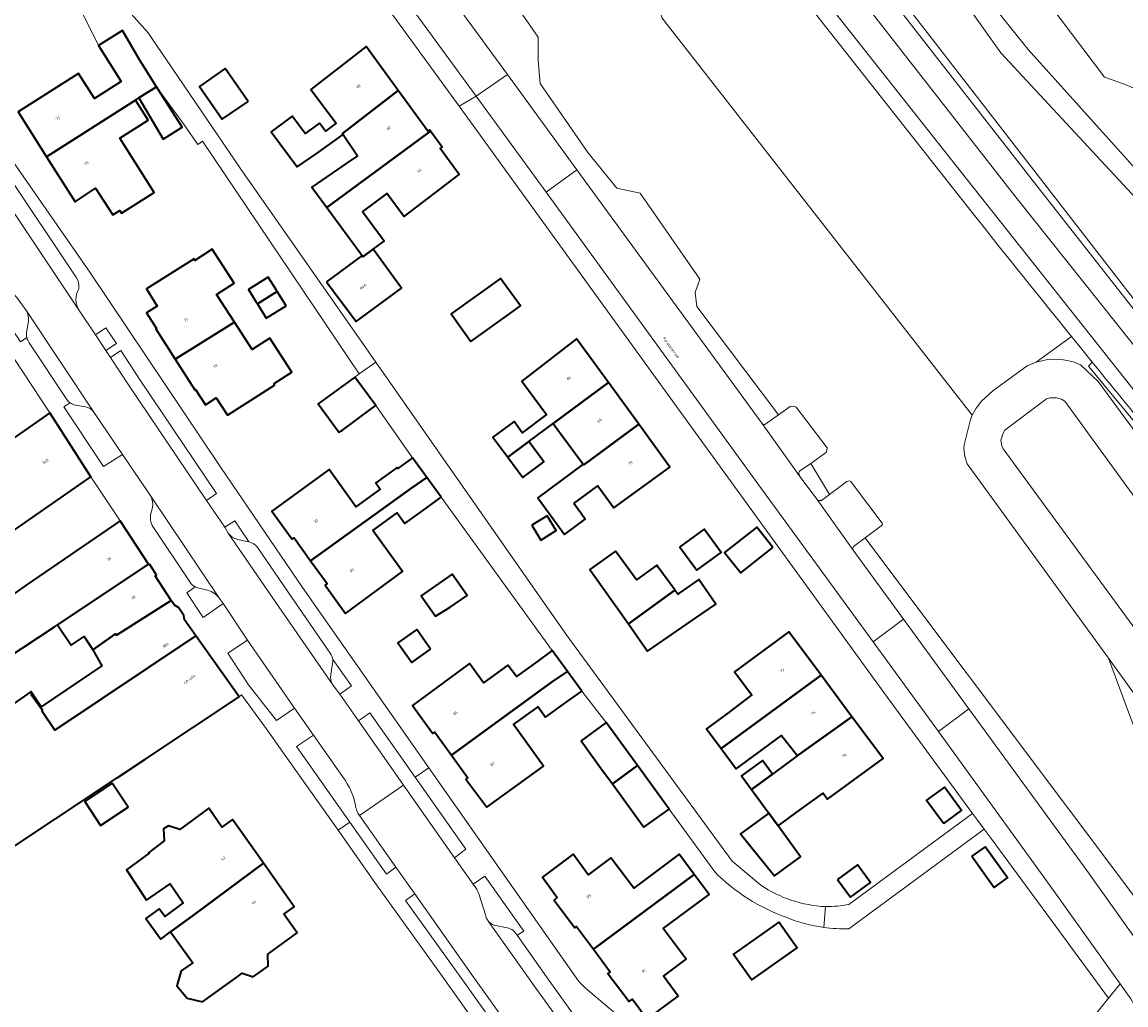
# Model space of a CAD drawing. Header units: metres. Extents: x 197700 to 204338, y 317132 to 325229.
# Tile 354 of 656: x 199449 to 199596, y 320431 to 320561. Entities that reach past the tile are written whole.
import ezdxf
from ezdxf.enums import TextEntityAlignment as Align

# ---------------------------------------------------------------- set-up
doc = ezdxf.new("R2010")
doc.units = ezdxf.units.M
for name, color, linetype, lineweight in [('B-WE-GR-BEPLANTING_CULTUUR_BODEMBEDEKKER-GV', 90, 'Continuous', 18), ('B-WE-GR-BOS_LOOF-GV', 40, 'Continuous', 13), ('B-WE-GR-GROENVOORZIENING-GV', 80, 'Continuous', 18), ('B-WE-OG-BEBOUWING-GV', 7, 'Continuous', 35), ('B-WE-OG-BEBOUWING-T18', 10, 'Continuous', 18), ('B-WE-OG-TERREIN_CULTUURSCHEIDING-GV', 7, 'Continuous', 18), ('B-WE-OG-TERREIN_ERF-GV', 7, 'Continuous', 18), ('B-WE-OG-TOPOGRAFIE-T18', 10, 'Continuous', 18), ('B-WE-VH-ONVERHARD-GV', 252, 'Continuous', 18), ('B-WE-VH-VERHARDING_ASFALT-GV', 252, 'Continuous', 18), ('B-WE-VH-VERHARDING_BETONSTRAATSTEEN-GV', 252, 'Continuous', 18), ('B-WE-VH-VERHARDING_TEGEL-GV', 252, 'Continuous', 18)]:
    doc.layers.add(name, color=color, linetype=linetype, lineweight=lineweight)
doc.styles.add('NLCS-ISO-M200-T18', font='NLCS-ISO.ttf', dxfattribs={"height": 0.36})

msp = doc.modelspace()

# ---------------------------------------------------------------- linework, layer by layer
at = {"layer": 'B-WE-GR-BEPLANTING_CULTUUR_BODEMBEDEKKER-GV'}
for points in [[(199445.664, 320527.728), (199442.886, 320531.883), (199441.366, 320530.917), (199449.306, 320519.046), (199450.115, 320519.585)], [(199450.062, 320523.122), (199449.496, 320523.943)], [(199450.097, 320520.278), (199450.327, 320521.768)], [(199455.866, 320510.937), (199455.051, 320510.397), (199460.31, 320502.5), (199462.807, 320504.071), (199459.02, 320509.708)], [(199457.904, 320510.412), (199456.584, 320510.626)], [(199478.077, 320492.824), (199479.59, 320492.474), (199477.718, 320495.269), (199476.4, 320494.419), (199476.835, 320493.639)], [(199472.46, 320486.521), (199471.359, 320485.74), (199473.532, 320482.47), (199476.168, 320484.3), (199475.6, 320485.113)], [(199473.879, 320486.14), (199472.936, 320486.351)], [(199490.737, 320473.512), (199490.831, 320473.377), (199491.67, 320472.26), (199493.217, 320473.368), (199490.722, 320476.867)], [(199490.673, 320476.36), (199490.469, 320474.909)], [(199492.013, 320461.338), (199488.185, 320466.829), (199485.926, 320465.353), (199492.993, 320455.301), (199497.837, 320448.411), (199499.107, 320449.329), (199494.282, 320456.189), (199494.055, 320456.512)], [(199515.173, 320440.295), (199516.057, 320440.856), (199510.913, 320448.143), (199509.344, 320447.052), (199509.816, 320446.412)], [(199510.128, 320445.674), (199511.029, 320442.864), (199511.08, 320442.611), (199511.251, 320442.343), (199511.402, 320442.13)], [(199512.534, 320441.537), (199513.879, 320441.27)]]:
    msp.add_lwpolyline(points, dxfattribs=at)
for points in [[(199449.496, 320523.943, 0.1154336), (199446.131, 320527.189)], [(199450.327, 320521.768, 0.181231), (199450.062, 320523.122)], [(199450.115, 320519.585, -0.1067478), (199450.097, 320520.278)], [(199456.584, 320510.626, -0.1085883), (199455.866, 320510.937)], [(199459.02, 320509.708, 0.1837997), (199457.904, 320510.412)], [(199476.835, 320493.639, 0.1585336), (199478.077, 320492.824)], [(199472.936, 320486.351, -0.0252898), (199472.46, 320486.521)], [(199475.6, 320485.113, 0.1735376), (199473.879, 320486.14)], [(199490.722, 320476.867, -0.2104229), (199490.673, 320476.36)], [(199490.469, 320474.909, 0.1835003), (199490.737, 320473.512)], [(199493.8, 320457.179, 0.1244409), (199492.013, 320461.338)], [(199494.055, 320456.512, -0.0539002), (199493.8, 320457.179)], [(199509.816, 320446.412, -0.0318344), (199510.128, 320445.674)], [(199511.402, 320442.13, 0.2008596), (199512.534, 320441.537)], [(199513.879, 320441.27, -0.2362622), (199515.173, 320440.295)]]:
    msp.add_lwpolyline(points, format="xyb", dxfattribs=at)
for points in [[(199460.608, 320517.868), (199462.017, 320518.794), (199460.62, 320520.897), (199459.219, 320519.952)], [(199461.226, 320516.941), (199463.72, 320513.197), (199473.953, 320497.959), (199475.285, 320498.897), (199465.182, 320513.947), (199462.593, 320517.889)], [(199485.657, 320470.431), (199479.413, 320479.462), (199476.776, 320477.706), (199479.549, 320473.526), (199483.272, 320468.772)], [(199506.858, 320450.579), (199508.387, 320451.698), (199501.65, 320461.257), (199495.623, 320469.809), (199494.152, 320468.742), (199500.123, 320460.206)], [(199519.351, 320420.831), (199509.074, 320435.184), (199501.61, 320445.771), (199500.387, 320444.916), (199507.943, 320434.394), (199518.172, 320420.009)]]:
    msp.add_lwpolyline(points, close=True, dxfattribs=at)
at = {"layer": 'B-WE-GR-BOS_LOOF-GV'}
for points in [[(199571.814, 320627.826), (199570.29, 320629.589), (199555.555, 320617.566), (199544.178, 320626.675), (199537.243, 320629.711), (199530.847, 320626.14), (199529.876, 320627.217), (199526.556, 320624.221), (199527.645, 320615.724), (199531.368, 320613.24), (199534.402, 320613.05), (199539.678, 320607.739), (199545.484, 320598.554), (199555.619, 320590.742), (199579.372, 320557.383), (199608.314, 320526.222), (199614.398, 320527.004)], [(199540.952, 320624.262), (199545.18, 320613.796), (199554.055, 320604.042), (199579.972, 320571.567), (199593.108, 320554.141)], [(199613.667, 320527.324), (199610.301, 320527.494), (199583.012, 320557.803), (199548.086, 320601.301), (199533.08, 320619.505)], [(199477.492, 320617.609), (199517.962, 320559.457), (199517.962, 320556.344), (199518.236, 320553.289), (199524.561, 320544.132), (199528.393, 320539.414), (199531.5, 320538.746), (199539.432, 320527.355), (199538.814, 320525.566), (199539.014, 320523.709), (199549.882, 320509.353), (199551.393, 320510.447), (199551.916, 320510.51), (199552.222, 320510.343), (199556.321, 320504.949), (199556.248, 320504.378), (199554.145, 320502.906), (199556.638, 320498.777), (199558.933, 320500.494), (199559.232, 320500.598), (199559.447, 320500.501), (199559.831, 320500), (199563.618, 320494.975), (199563.652, 320494.789), (199563.489, 320494.598), (199563.488, 320494.598), (199561.354, 320493.019), (199561.574, 320492.71), (199601.661, 320439.327)], [(199596.882, 320468.346), (199593.635, 320477.048), (199574.918, 320502.848), (199574.571, 320503.813), (199574.457, 320504.832), (199574.51, 320505.381), (199575.321, 320508.717), (199575.549, 320509.293), (199534.429, 320561.957)]]:
    msp.add_lwpolyline(points, dxfattribs=at)
msp.add_lwpolyline([(199593.108, 320554.141, -0.1427096), (199617.29, 320537.646)], format="xyb", dxfattribs=at)
at = {"layer": 'B-WE-GR-GROENVOORZIENING-GV'}
for points in [[(199593.108, 320554.141), (199579.972, 320571.567), (199554.055, 320604.042), (199545.18, 320613.796), (199540.952, 320624.262)], [(199533.08, 320619.505), (199548.086, 320601.301), (199583.012, 320557.803), (199610.301, 320527.494), (199613.667, 320527.324)], [(199591.492, 320516.349), (199590.995, 320515.822), (199608.403, 320494.714), (199618.844, 320484.767), (199630.802, 320476.34), (199631.407, 320477.198)]]:
    msp.add_lwpolyline(points, dxfattribs=at)
msp.add_lwpolyline([(199527.873, 320613.947), (199528.217, 320611.264), (199559.52, 320571.365), (199583.816, 320540.126), (199598.985, 320520.803), (199600.038, 320520.777)], close=True, dxfattribs=at)
for points in [[(199617.29, 320537.646, 0.1427096), (199593.108, 320554.141)], [(199606.186, 320498.393, -0.0021409), (199591.492, 320516.349)]]:
    msp.add_lwpolyline(points, format="xyb", dxfattribs=at)
at = {"layer": 'B-WE-OG-BEBOUWING-GV'}
for points in [[(199466.73, 320553.85), (199465.02, 320556.55), (199462.81, 320560.35), (199459.65, 320558.36), (199462.657, 320553.574), (199459.1, 320551.31), (199456.99, 320554.62), (199448.98, 320549.53), (199452.75, 320543.573), (199464.528, 320551.083), (199465.004, 320551.387), (199467.318, 320552.862)], [(199492.11, 320546.56), (199492.03, 320546.68), (199499.404, 320552.365), (199495.169, 320558.2), (199487.81, 320552.52), (199491.17, 320548.03), (199489.75, 320546.97), (199488.94, 320548.05), (199487.08, 320546.66), (199485.35, 320548.97), (199482.56, 320546.88), (199485.98, 320542.23), (199488.67, 320544.05)], [(199479.49, 320550.937), (199476.458, 320555.288), (199473.034, 320552.903), (199476.066, 320548.551)], [(199467.318, 320552.862), (199465.004, 320551.387), (199468.196, 320545.907), (199470.719, 320547.51)], [(199464.528, 320551.083), (199452.75, 320543.573), (199456.53, 320537.6), (199459.26, 320539.43), (199461.56, 320535.86), (199462.47, 320536.44), (199462.7, 320536.08), (199467.04, 320538.84), (199462.45, 320546.05), (199466.21, 320548.44)], [(199492.11, 320546.56), (199494.019, 320543.729), (199492.62, 320542.76), (199487.96, 320539.53), (199489.921, 320536.861), (199503.673, 320546.999), (199503.57, 320547.141), (199503.328, 320546.959), (199499.404, 320552.365), (199492.03, 320546.68)], [(199494.652, 320536.285), (199497.93, 320538.718), (199500.2, 320535.66), (199507.482, 320541.236), (199504.973, 320544.693), (199505.22, 320544.871), (199503.673, 320546.999), (199489.921, 320536.861), (199494.47, 320530.67), (199494.616, 320530.472), (199494.726, 320530.321), (199496.082, 320531.31), (199497.542, 320532.394), (199497.27, 320532.76)], [(199477.679, 320521.639), (199475.31, 320525.31), (199477.64, 320526.81), (199474.73, 320531.32), (199472.43, 320529.84), (199472.31, 320530.03), (199465.99, 320526.08), (199467.44, 320523.77), (199466.01, 320522.87), (199467.32, 320520.81), (199467.24, 320520.75), (199469.82, 320516.71)], [(199489.902, 320527.008), (199493.809, 320521.739), (199499.862, 320526.153), (199496.082, 320531.31), (199494.726, 320530.321), (199494.616, 320530.472)], [(199480.528, 320524.377), (199480.72, 320524.065), (199483.353, 320525.697), (199483.164, 320526.001), (199482.167, 320527.61), (199479.54, 320525.98)], [(199514.17, 320522.75), (199515.635, 320523.81), (199514.54, 320525.3), (199512.99, 320527.45), (199506.44, 320522.76), (199509.06, 320519.09)], [(199484.538, 320523.785), (199483.353, 320525.697), (199480.72, 320524.065), (199481.9, 320522.15)], [(199469.82, 320516.71), (199472.4, 320512.67), (199472.49, 320512.72), (199473.82, 320510.66), (199475.25, 320511.59), (199476.74, 320509.29), (199482.99, 320513.26), (199482.94, 320513.49), (199485.27, 320515), (199482.35, 320519.52), (199480.02, 320518.01), (199477.679, 320521.639)], [(199519.962, 320508.196), (199527.286, 320513.632), (199523.07, 320519.427), (199515.79, 320513.83), (199519.1, 320509.38), (199515.87, 320506.97), (199514.77, 320508.44), (199511.96, 320506.36), (199513.931, 320503.719), (199516.739, 320505.803)], [(199491.579, 320507.005), (199491.805, 320507.171), (199492.004, 320507.317), (199495.813, 320510.122), (199496.119, 320510.347), (199496.426, 320510.573), (199493.642, 320514.353), (199488.795, 320510.785)], [(199521.937, 320505.515), (199523.95, 320502.81), (199524.04, 320502.69), (199531.316, 320508.095), (199527.286, 320513.632), (199519.962, 320508.196), (199520.81, 320507.03)], [(199453.2, 320509.61), (199448.76, 320506.501), (199434.64, 320496.54), (199426.984, 320491.342), (199429.513, 320487.616), (199432.995, 320489.98), (199434.886, 320487.171), (199437.609, 320489.041), (199440.047, 320488.797), (199445.959, 320492.911), (199446.24, 320492.52), (199458.62, 320501.13)], [(199522.691, 320497.598), (199525.879, 320499.936), (199528.015, 320497.002), (199535.449, 320502.414), (199531.316, 320508.095), (199524.04, 320502.69), (199523.95, 320502.81), (199517.91, 320498.32), (199521.45, 320493.48), (199524.22, 320495.52)], [(199513.931, 320503.719), (199515.93, 320501.04), (199518.733, 320503.128), (199516.739, 320505.803)], [(199487.781, 320489.991), (199501.192, 320499.662), (199503.19, 320501.048), (199501.308, 320503.651), (199499.338, 320502.228), (199499.25, 320502.35), (199496.42, 320500.31), (199497.027, 320499.468), (199493.791, 320497.138), (199490.24, 320502.07), (199482.63, 320496.56), (199485.33, 320492.84), (199485.58, 320493.02)], [(199487.781, 320489.991), (199489.99, 320486.95), (199489.73, 320486.76), (199492.43, 320482.98), (199499.98, 320488.54), (199496.02, 320494.01), (199499.25, 320496.35), (199500.28, 320494.92), (199503.13, 320496.98), (199505.101, 320498.405), (199503.19, 320501.048), (199501.192, 320499.662)], [(199517.145, 320494.684), (199518.35, 320492.732), (199520.382, 320493.986), (199519.177, 320495.938)], [(199454.21, 320481.46), (199466.281, 320489.511), (199462.53, 320495.26), (199450.022, 320486.743), (199442.158, 320481.236), (199443.945, 320478.683), (199438.68, 320475.14), (199439.636, 320473.714), (199439.723, 320473.584), (199440.9, 320471.83), (199447.696, 320476.628), (199447.44, 320477.021), (199453.801, 320481.227), (199454.19, 320481.49)], [(199539.855, 320494.073), (199536.911, 320491.914), (199536.763, 320491.805), (199539.028, 320488.717), (199542.268, 320491.094), (199540.003, 320494.182)], [(199549.104, 320491.725), (199546.971, 320494.424), (199542.719, 320491.063), (199544.853, 320488.364)], [(199533.867, 320489.185), (199533.716, 320489.393), (199531.024, 320487.433), (199528.229, 320491.273), (199524.849, 320488.813), (199529.977, 320481.598), (199536.13, 320486.077), (199536.1, 320486.119)], [(199466.281, 320489.511), (199454.21, 320481.46), (199456.01, 320478.8), (199457.718, 320479.953), (199458.59, 320478.66), (199458.876, 320478.152), (199461.91, 320480.28), (199462.03, 320480.09), (199469.289, 320484.726), (199467.16, 320487.97), (199467.35, 320488.09), (199466.44, 320489.49), (199466.34, 320489.42)], [(199506.313, 320483.814), (199508.556, 320485.365), (199506.56, 320488.22), (199502.46, 320485.34), (199504.363, 320482.631), (199505.508, 320483.326)], [(199536.13, 320486.077), (199529.977, 320481.598), (199532.497, 320477.97), (199538.897, 320482.414), (199541.528, 320484.243), (199539.298, 320487.479), (199536.699, 320485.688), (199536.512, 320485.552)], [(199469.289, 320484.726), (199462.03, 320480.09), (199461.91, 320480.28), (199458.876, 320478.152), (199460.07, 320476.03), (199452.05, 320470.62), (199450.891, 320472.346), (199450.71, 320472.22), (199452.21, 320470.14), (199452.11, 320470.06), (199453.84, 320467.51), (199472.545, 320480.023), (199471.04, 320482.14), (199470.97, 320482.72), (199470.23, 320483.8), (199469.7, 320484.1)], [(199503.702, 320478.239), (199501.854, 320480.869), (199499.346, 320479.108), (199501.194, 320476.477)], [(199462.11, 320461.197), (199465.901, 320463.714), (199478.29, 320471.94), (199472.545, 320480.023), (199453.84, 320467.51), (199452.11, 320470.06), (199452.21, 320470.14), (199450.71, 320472.22), (199450.891, 320472.346), (199450.7, 320472.63), (199405.59, 320441.16), (199413.79, 320429), (199437.21, 320445.57), (199437.64, 320444.949)], [(199543.13, 320469.78), (199540.32, 320467.7), (199542.275, 320465.056), (199555.524, 320474.783), (199551.229, 320480.548), (199544.039, 320475.26), (199546.306, 320472.178)], [(199521.851, 320475.298), (199519.822, 320478.085), (199517.93, 320476.67), (199515.08, 320474.61), (199513.972, 320476.143), (199510.716, 320473.79), (199508.85, 320476.37), (199501.28, 320470.79), (199504.02, 320467.07), (199504.27, 320467.25), (199506.466, 320464.205), (199519.879, 320473.982)], [(199521.851, 320475.298), (199519.879, 320473.982), (199506.466, 320464.205), (199508.64, 320461.19), (199508.38, 320461.01), (199511.17, 320457.27), (199518.7, 320462.74), (199514.72, 320468.24), (199517.97, 320470.59), (199518.96, 320469.22), (199521.83, 320471.29), (199523.751, 320472.689)], [(199547.07, 320464.45), (199550.27, 320466.79), (199552.29, 320464.21), (199552.36, 320464.1), (199559.612, 320469.295), (199555.524, 320474.783), (199542.275, 320465.056), (199544.26, 320462.37)], [(199548.593, 320456.501), (199549.84, 320454.81), (199552.65, 320456.88), (199555.801, 320459.125), (199556.383, 320458.334), (199563.743, 320463.75), (199559.612, 320469.295), (199552.36, 320464.1), (199549.051, 320461.661), (199546.29, 320459.626)], [(199527.82, 320460.387), (199531.159, 320462.817), (199527.018, 320468.508), (199523.679, 320466.078), (199526.526, 320462.166), (199526.962, 320461.566)], [(199546.29, 320459.626), (199549.051, 320461.661), (199547.723, 320463.461), (199544.963, 320461.427)], [(199527.82, 320460.387), (199532.011, 320454.613), (199535.353, 320457.039), (199531.159, 320462.817)], [(199461.466, 320460.474), (199457.807, 320458.045), (199459.923, 320454.859), (199463.582, 320457.288)], [(199571.79, 320455.115), (199574.138, 320456.83), (199571.872, 320459.933), (199569.523, 320458.218)], [(199472.08, 320442.83), (199481.519, 320449.859), (199477.42, 320455.65), (199476.02, 320454.65), (199474.26, 320457.14), (199470.44, 320454.32), (199468.91, 320454.82), (199468.27, 320454.43), (199468.37, 320452.8), (199466.28, 320451.25), (199466.34, 320451.17), (199463.34, 320448.96), (199466, 320444.94), (199469.14, 320447.1), (199470.86, 320444.602), (199468.424, 320442.764), (199467.665, 320443.812), (199465.928, 320442.501), (199467.888, 320439.771), (199469.187, 320440.736)], [(199545.81, 320454.45), (199544.82, 320453.73), (199549.35, 320448.18), (199552.79, 320450.69), (199549.84, 320454.81), (199548.593, 320456.501)], [(199575.509, 320450.765), (199578.461, 320446.615), (199580.256, 320447.892), (199577.304, 320452.042)], [(199538.669, 320448.362), (199536.68, 320451.03), (199533.87, 320448.93), (199530.657, 320446.52), (199527.62, 320450.57), (199524.63, 320448.33), (199522.61, 320451.03), (199518.53, 320448.01), (199520.49, 320445.31), (199520.1, 320444.95), (199522.82, 320441.26), (199523.08, 320441.45), (199525.315, 320438.44)], [(199481.519, 320449.859), (199472.08, 320442.83), (199469.187, 320440.736), (199472.15, 320436.64), (199470.597, 320435.568), (199470.046, 320433.595), (199471.404, 320431.944), (199473.443, 320431.458), (199477.97, 320434.72), (199478.69, 320435.25), (199480.18, 320434.77), (199482.14, 320436.2), (199482.12, 320437.78), (199485.98, 320440.63), (199484.21, 320443.09), (199485.61, 320444.08)], [(199557.71, 320447.7), (199559.429, 320445.347), (199562.077, 320447.282), (199560.359, 320449.634)], [(199525.315, 320438.44), (199527.55, 320435.43), (199527.2, 320435.2), (199530.05, 320431.51), (199530.48, 320431.83), (199532.45, 320429.16), (199536.55, 320432.2), (199534.59, 320434.88), (199537.61, 320437.1), (199534.58, 320441.19), (199540.66, 320445.69), (199538.669, 320448.362)], [(199547.08, 320434.892), (199552.044, 320438.424), (199552.329, 320438.627), (199552.032, 320439.041), (199549.896, 320442.047), (199543.9, 320437.78), (199546.333, 320434.361)]]:
    msp.add_lwpolyline(points, close=True, dxfattribs=at)
at = {"layer": 'B-WE-OG-TERREIN_CULTUURSCHEIDING-GV'}
for points in [[(199612.226, 320500), (199608.061, 320504.679), (199581.366, 320538.217), (199556.954, 320569.533), (199471.402, 320678.632), (199466.387, 320685.274), (199459.657, 320695.169), (199455.913, 320701.434), (199453.618, 320705.516), (199450.413, 320711.549), (199446.832, 320718.724), (199442.839, 320727.359), (199440.67, 320732.438), (199433.353, 320750.735), (199431.226, 320755.613), (199429.904, 320758.884), (199428.655, 320762.38), (199426.687, 320764.115), (199425.662, 320766.682), (199423.032, 320769.464), (199422.117, 320769.073), (199427.566, 320753.968)], [(199576.037, 320535.582), (199545.417, 320574.492), (199512.358, 320616.703), (199497.51, 320635.127), (199494.856, 320632.995), (199522.466, 320599.228), (199535.615, 320580.048), (199532.451, 320568.086), (199534.429, 320561.957), (199575.549, 320509.293), (199576.073, 320510.213), (199576.78, 320511.152), (199578.308, 320512.52), (199582.85, 320515.824), (199584.075, 320516.317), (199588.751, 320519.734)], [(199549.882, 320509.353), (199539.014, 320523.709), (199538.814, 320525.566), (199539.432, 320527.355), (199531.5, 320538.746), (199528.393, 320539.414), (199524.561, 320544.132), (199518.236, 320553.289), (199517.962, 320556.344), (199517.962, 320559.457), (199477.492, 320617.609), (199471.849, 320612.31), (199472.786, 320611.009), (199472.978, 320610.799)], [(199614.398, 320527.004), (199608.314, 320526.222), (199579.372, 320557.383), (199555.619, 320590.742), (199545.484, 320598.554), (199539.678, 320607.739), (199534.402, 320613.05), (199531.368, 320613.24), (199527.645, 320615.724), (199527.873, 320613.947), (199600.038, 320520.777)], [(199552.581, 320568.813), (199576.488, 320538.515), (199600.451, 320508.266), (199611.141, 320495.886), (199621.741, 320486.469), (199635.4, 320476.675), (199635.953, 320477.387), (199636.877, 320478.575), (199637.434, 320479.292), (199637.528, 320479.429), (199637.29, 320479.575)], [(199507.733, 320562.966), (199513.891, 320554.517), (199523.112, 320541.865), (199547.765, 320508.063), (199548.071, 320508.041), (199549.882, 320509.353)], [(199608.403, 320494.714), (199590.995, 320515.822), (199591.492, 320516.349), (199590.121, 320518.041), (199588.751, 320519.734), (199584.075, 320516.317), (199585.548, 320516.675), (199586.44, 320516.745), (199587.696, 320516.649), (199589.021, 320516.374), (199589.942, 320515.981), (199592.259, 320513.77), (199602.397, 320500)], [(199611.122, 320449.384), (199607.779, 320446.72), (199601.661, 320439.327), (199561.574, 320492.71), (199561.354, 320493.019), (199559.832, 320491.894), (199559.729, 320491.693), (199559.788, 320491.409), (199566.47, 320482.24), (199575.133, 320470.356), (199590.792, 320448.874), (199596.344, 320441.075), (199600.228, 320435.715)]]:
    msp.add_lwpolyline(points, dxfattribs=at)
msp.add_lwpolyline([(199588.751, 320519.734, -0.0018909), (199576.037, 320535.582)], format="xyb", dxfattribs=at)
for points in [[(199587.876, 320511.154), (199587.419, 320511.41), (199586.768, 320511.603), (199585.889, 320511.6), (199585.434, 320511.472), (199579.883, 320507.322), (199579.662, 320506.91), (199579.372, 320505.962), (199579.478, 320505.234), (199579.696, 320504.816), (199606.568, 320468.137), (199607.142, 320467.803), (199608.74, 320467.617), (199614.552, 320471.475), (199614.842, 320472.452), (199614.835, 320473.33), (199614.641, 320474.273)], [(199556.638, 320498.777), (199554.145, 320502.906), (199552.64, 320501.853), (199552.545, 320501.683), (199552.599, 320501.306), (199555.09, 320497.96), (199555.569, 320497.977)], [(199593.635, 320477.048), (199596.882, 320468.346), (199603.073, 320456.82), (199607.779, 320446.72), (199611.122, 320449.384), (199609.079, 320451.615), (199607.551, 320457.502), (199607.551, 320462.765), (199605.871, 320463.151), (199605.108, 320463.44), (199604.167, 320463.977), (199602.663, 320465.096), (199601.898, 320465.794), (199601.226, 320466.585)]]:
    msp.add_lwpolyline(points, close=True, dxfattribs=at)
at = {"layer": 'B-WE-OG-TERREIN_ERF-GV'}
for points in [[(199474.791, 320594.902), (199464.184, 320609.499), (199462.7, 320609.495), (199461.215, 320609.49), (199454.526, 320604.804), (199448.228, 320600.392), (199446.615, 320599.287), (199440.464, 320594.998), (199446.62, 320586.17), (199450.61, 320588.76), (199453.81, 320583.79), (199449.86, 320581.22), (199456.829, 320570.573), (199466.207, 320560.031), (199466.652, 320559.378), (199469.391, 320555.358), (199478.441, 320542.075), (199496.431, 320516.324), (199521.672, 320480.193), (199543.696, 320450.143), (199547.521, 320446.944)], [(199559.211, 320444.386), (199575.628, 320456.463), (199563.821, 320472.513), (199535.389, 320511.752), (199507.479, 320550.289), (199503.451, 320555.837), (199491.445, 320572.364), (199474.791, 320594.902)], [(199541.41, 320448.694), (199535.353, 320457.039), (199532.011, 320454.613), (199527.82, 320460.387), (199526.962, 320461.566), (199526.526, 320462.166), (199523.679, 320466.078), (199527.018, 320468.508), (199523.751, 320472.689), (199521.83, 320471.29), (199518.96, 320469.22), (199517.97, 320470.59), (199514.72, 320468.24), (199518.7, 320462.74), (199511.17, 320457.27), (199508.38, 320461.01), (199508.64, 320461.19), (199506.466, 320464.205), (199504.27, 320467.25), (199504.02, 320467.07), (199501.28, 320470.79), (199508.85, 320476.37), (199510.716, 320473.79), (199513.972, 320476.143), (199515.08, 320474.61), (199517.93, 320476.67), (199519.822, 320478.085), (199505.101, 320498.405), (199503.13, 320496.98), (199500.28, 320494.92), (199499.25, 320496.35), (199496.02, 320494.01), (199499.98, 320488.54), (199492.43, 320482.98), (199489.73, 320486.76), (199489.99, 320486.95), (199487.781, 320489.991), (199485.58, 320493.02), (199485.33, 320492.84), (199482.63, 320496.56), (199490.24, 320502.07), (199493.791, 320497.138), (199497.027, 320499.468), (199496.42, 320500.31), (199499.25, 320502.35), (199499.338, 320502.228), (199501.308, 320503.651), (199496.426, 320510.573), (199496.119, 320510.347), (199495.813, 320510.122), (199492.004, 320507.317), (199491.805, 320507.171), (199491.579, 320507.005), (199488.795, 320510.785), (199493.642, 320514.353), (199494.246, 320514.798), (199473.442, 320545.652), (199472.826, 320545.223), (199471.02, 320547.82), (199467.318, 320552.862), (199470.719, 320547.51), (199468.196, 320545.907), (199465.004, 320551.387), (199464.528, 320551.083), (199466.21, 320548.44), (199462.45, 320546.05), (199467.04, 320538.84), (199462.7, 320536.08), (199462.47, 320536.44), (199461.56, 320535.86), (199459.26, 320539.43), (199456.53, 320537.6), (199452.75, 320543.573), (199448.98, 320549.53), (199456.99, 320554.62), (199459.1, 320551.31), (199462.657, 320553.574), (199459.65, 320558.36), (199456.548, 320564.647)], [(199448.76, 320506.501), (199453.2, 320509.61), (199435.21, 320536.804), (199434.119, 320538.454), (199428.994, 320545.98), (199427.681, 320547.872), (199426.288, 320547.757), (199422.789, 320545.364), (199422.3, 320546.135), (199410.766, 320538.341), (199409.562, 320537.524), (199398.251, 320529.887)], [(199449.011, 320541.874), (199458.491, 320528.289), (199475.872, 320502.372), (199486.694, 320486.417), (199503.469, 320462.508), (199512.613, 320449.475), (199523.36, 320434.149), (199524.238, 320433.293), (199533.669, 320425.306)], [(199442.158, 320481.236), (199450.022, 320486.743), (199462.53, 320495.26), (199458.62, 320501.13), (199446.24, 320492.52)], [(199405.59, 320441.16), (199450.7, 320472.63), (199450.891, 320472.346), (199452.05, 320470.62), (199460.07, 320476.03), (199458.876, 320478.152), (199458.59, 320478.66), (199457.718, 320479.953), (199456.01, 320478.8), (199454.21, 320481.46), (199454.19, 320481.49), (199453.801, 320481.227), (199447.44, 320477.021)], [(199516.616, 320418.853), (199505.461, 320434.567), (199496.288, 320447.296), (199491.419, 320454.218), (199484.333, 320464.291), (199481.896, 320467.734), (199478.63, 320472.2), (199478.29, 320471.94), (199465.901, 320463.714), (199462.11, 320461.197), (199437.64, 320444.949)], [(199570.508, 320402.965), (199593.632, 320431.964), (199587.205, 320440.727), (199578.065, 320453.151), (199577.172, 320454.365), (199559.207, 320441.148)]]:
    msp.add_lwpolyline(points, dxfattribs=at)
for points in [[(199494.019, 320543.729), (199492.11, 320546.56), (199488.67, 320544.05), (199485.98, 320542.23), (199482.56, 320546.88), (199485.35, 320548.97), (199487.08, 320546.66), (199488.94, 320548.05), (199489.75, 320546.97), (199491.17, 320548.03), (199487.81, 320552.52), (199495.169, 320558.2), (199499.404, 320552.365), (199503.328, 320546.959), (199503.57, 320547.141), (199503.673, 320546.999), (199505.22, 320544.871), (199504.973, 320544.693), (199507.482, 320541.236), (199500.2, 320535.66), (199497.93, 320538.718), (199494.652, 320536.285), (199497.27, 320532.76), (199497.542, 320532.394), (199496.082, 320531.31), (199499.862, 320526.153), (199493.809, 320521.739), (199489.902, 320527.008), (199494.616, 320530.472), (199494.47, 320530.67), (199489.921, 320536.861), (199487.96, 320539.53), (199492.62, 320542.76)], [(199479.49, 320550.937), (199476.066, 320548.551), (199473.034, 320552.903), (199476.458, 320555.288)], [(199477.679, 320521.639), (199480.02, 320518.01), (199482.35, 320519.52), (199485.27, 320515), (199482.94, 320513.49), (199482.99, 320513.26), (199476.74, 320509.29), (199475.25, 320511.59), (199473.82, 320510.66), (199472.49, 320512.72), (199472.4, 320512.67), (199469.82, 320516.71), (199467.24, 320520.75), (199467.32, 320520.81), (199466.01, 320522.87), (199467.44, 320523.77), (199465.99, 320526.08), (199472.31, 320530.03), (199472.43, 320529.84), (199474.73, 320531.32), (199477.64, 320526.81), (199475.31, 320525.31)], [(199480.72, 320524.065), (199480.528, 320524.377), (199479.54, 320525.98), (199482.167, 320527.61), (199483.164, 320526.001), (199483.353, 320525.697), (199484.538, 320523.785), (199481.9, 320522.15)], [(199514.54, 320525.3), (199515.635, 320523.81), (199514.17, 320522.75), (199509.06, 320519.09), (199506.44, 320522.76), (199512.99, 320527.45)], [(199523.95, 320502.81), (199521.937, 320505.515), (199520.81, 320507.03), (199519.962, 320508.196), (199516.739, 320505.803), (199518.733, 320503.128), (199515.93, 320501.04), (199513.931, 320503.719), (199511.96, 320506.36), (199514.77, 320508.44), (199515.87, 320506.97), (199519.1, 320509.38), (199515.79, 320513.83), (199523.07, 320519.427), (199527.286, 320513.632), (199531.316, 320508.095), (199535.449, 320502.414), (199528.015, 320497.002), (199525.879, 320499.936), (199522.691, 320497.598), (199524.22, 320495.52), (199521.45, 320493.48), (199517.91, 320498.32)], [(199517.145, 320494.684), (199519.177, 320495.938), (199520.382, 320493.986), (199518.35, 320492.732)], [(199536.911, 320491.914), (199539.855, 320494.073), (199540.003, 320494.182), (199542.268, 320491.094), (199539.028, 320488.717), (199536.763, 320491.805)], [(199549.104, 320491.725), (199544.853, 320488.364), (199542.719, 320491.063), (199546.971, 320494.424)], [(199533.716, 320489.393), (199533.867, 320489.185), (199536.1, 320486.119), (199536.13, 320486.077), (199536.512, 320485.552), (199536.699, 320485.688), (199539.298, 320487.479), (199541.528, 320484.243), (199538.897, 320482.414), (199532.497, 320477.97), (199529.977, 320481.598), (199524.849, 320488.813), (199528.229, 320491.273), (199531.024, 320487.433)], [(199508.556, 320485.365), (199506.313, 320483.814), (199505.508, 320483.326), (199504.363, 320482.631), (199502.46, 320485.34), (199506.56, 320488.22)], [(199501.854, 320480.869), (199503.702, 320478.239), (199501.194, 320476.477), (199499.346, 320479.108)], [(199550.27, 320466.79), (199547.07, 320464.45), (199544.26, 320462.37), (199542.275, 320465.056), (199540.32, 320467.7), (199543.13, 320469.78), (199546.306, 320472.178), (199544.039, 320475.26), (199551.229, 320480.548), (199555.524, 320474.783), (199559.612, 320469.295), (199563.743, 320463.75), (199556.383, 320458.334), (199555.801, 320459.125), (199552.65, 320456.88), (199549.84, 320454.81), (199552.79, 320450.69), (199549.35, 320448.18), (199544.82, 320453.73), (199545.81, 320454.45), (199548.593, 320456.501), (199546.29, 320459.626), (199544.963, 320461.427), (199547.723, 320463.461), (199549.051, 320461.661), (199552.36, 320464.1), (199552.29, 320464.21)], [(199461.466, 320460.474), (199463.582, 320457.288), (199459.923, 320454.859), (199457.807, 320458.045)], [(199569.523, 320458.218), (199571.872, 320459.933), (199574.138, 320456.83), (199571.79, 320455.115)], [(199481.519, 320449.859), (199485.61, 320444.08), (199484.21, 320443.09), (199485.98, 320440.63), (199482.12, 320437.78), (199482.14, 320436.2), (199480.18, 320434.77), (199478.69, 320435.25), (199477.97, 320434.72), (199473.443, 320431.458), (199471.404, 320431.944), (199470.046, 320433.595), (199470.597, 320435.568), (199472.15, 320436.64), (199469.187, 320440.736), (199467.888, 320439.771), (199465.928, 320442.501), (199467.665, 320443.812), (199468.424, 320442.764), (199470.86, 320444.602), (199469.14, 320447.1), (199466, 320444.94), (199463.34, 320448.96), (199466.34, 320451.17), (199466.28, 320451.25), (199468.37, 320452.8), (199468.27, 320454.43), (199468.91, 320454.82), (199470.44, 320454.32), (199474.26, 320457.14), (199476.02, 320454.65), (199477.42, 320455.65)], [(199578.461, 320446.615), (199575.509, 320450.765), (199577.304, 320452.042), (199580.256, 320447.892)], [(199536.68, 320451.03), (199538.669, 320448.362), (199540.66, 320445.69), (199534.58, 320441.19), (199537.61, 320437.1), (199534.59, 320434.88), (199536.55, 320432.2), (199532.45, 320429.16), (199530.48, 320431.83), (199530.05, 320431.51), (199527.2, 320435.2), (199527.55, 320435.43), (199525.315, 320438.44), (199523.08, 320441.45), (199522.82, 320441.26), (199520.1, 320444.95), (199520.49, 320445.31), (199518.53, 320448.01), (199522.61, 320451.03), (199524.63, 320448.33), (199527.62, 320450.57), (199530.657, 320446.52), (199533.87, 320448.93)], [(199557.71, 320447.7), (199560.359, 320449.634), (199562.077, 320447.282), (199559.429, 320445.347)], [(199552.044, 320438.424), (199547.08, 320434.892), (199546.333, 320434.361), (199543.9, 320437.78), (199549.896, 320442.047), (199552.032, 320439.041), (199552.329, 320438.627)]]:
    msp.add_lwpolyline(points, close=True, dxfattribs=at)
for points in [[(199550.882, 320442.68, -0.1115998), (199541.41, 320448.694)], [(199547.521, 320446.944, 0.1381974), (199556.117, 320444.092)], [(199556.117, 320444.092, 0.0446904), (199559.211, 320444.386)], [(199555.865, 320441.337, -0.0627451), (199550.882, 320442.68)], [(199559.207, 320441.148, -0.0404687), (199555.865, 320441.337)]]:
    msp.add_lwpolyline(points, format="xyb", dxfattribs=at)
at = {"layer": 'B-WE-VH-ONVERHARD-GV'}
for points in [[(199496.677, 320636.248), (199497.51, 320635.127), (199512.358, 320616.703), (199545.417, 320574.492), (199576.037, 320535.582)], [(199634.374, 320475.383), (199635.4, 320476.675), (199621.741, 320486.469), (199611.141, 320495.886), (199600.451, 320508.266), (199576.488, 320538.515), (199552.581, 320568.813)], [(199588.751, 320519.734), (199590.121, 320518.041), (199591.492, 320516.349)]]:
    msp.add_lwpolyline(points, dxfattribs=at)
for points in [[(199576.037, 320535.582, 0.0018909), (199588.751, 320519.734)], [(199591.492, 320516.349, 0.0021409), (199606.186, 320498.393)]]:
    msp.add_lwpolyline(points, format="xyb", dxfattribs=at)
at = {"layer": 'B-WE-VH-VERHARDING_ASFALT-GV'}
for points in [[(199598.985, 320520.803), (199583.816, 320540.126), (199559.52, 320571.365), (199528.217, 320611.264), (199521.949, 320619.254), (199473.718, 320680.731), (199468.89, 320687.203), (199465.595, 320691.892), (199458.546, 320703.348), (199456.436, 320706.978), (199453.188, 320713.073), (199447.72, 320724.058)], [(199446.832, 320718.724), (199450.413, 320711.549), (199453.618, 320705.516), (199455.913, 320701.434), (199459.657, 320695.169), (199466.387, 320685.274), (199471.402, 320678.632), (199556.954, 320569.533), (199581.366, 320538.217), (199608.061, 320504.679)], [(199466.984, 320610.773), (199468.144, 320609.152), (199467.891, 320608.939), (199470.236, 320605.615), (199509.763, 320551.607), (199513.891, 320554.517), (199507.733, 320562.966), (199504.171, 320568.048), (199499.101, 320575.099), (199496.608, 320578.287), (199491.732, 320584.945), (199481.968, 320598.373), (199472.978, 320610.799), (199472.786, 320611.009), (199471.849, 320612.31), (199471.252, 320613.14), (199471.042, 320613.431)], [(199494.055, 320456.512), (199494.282, 320456.189), (199500.123, 320460.206), (199494.152, 320468.742), (199491.67, 320472.26), (199490.831, 320473.377), (199490.737, 320473.512), (199483.581, 320483.861), (199476.835, 320493.639), (199476.4, 320494.419), (199473.953, 320497.959), (199463.72, 320513.197), (199461.226, 320516.941), (199460.608, 320517.868), (199459.219, 320519.952), (199457.05, 320523.207), (199444.037, 320542.697), (199438.243, 320538.829), (199442.28, 320532.79), (199442.886, 320531.883)], [(199449.496, 320523.943), (199450.062, 320523.122), (199459.02, 320509.708), (199462.807, 320504.071), (199466.565, 320498.566), (199475.6, 320485.113), (199476.168, 320484.3), (199479.413, 320479.462), (199485.657, 320470.431), (199488.185, 320466.829), (199492.013, 320461.338)], [(199547.521, 320446.944), (199543.696, 320450.143), (199521.672, 320480.193), (199496.431, 320516.324), (199494.246, 320514.798), (199493.642, 320514.353), (199496.426, 320510.573), (199501.308, 320503.651), (199503.19, 320501.048), (199505.101, 320498.405), (199519.822, 320478.085), (199521.851, 320475.298), (199523.751, 320472.689), (199527.018, 320468.508)], [(199600.228, 320435.715), (199596.344, 320441.075), (199590.792, 320448.874), (199575.133, 320470.356), (199571.09, 320467.344), (199586.127, 320446.525)], [(199527.018, 320468.508), (199531.159, 320462.817), (199535.353, 320457.039), (199541.41, 320448.694)], [(199509.344, 320447.052), (199506.858, 320450.579), (199500.123, 320460.206), (199494.282, 320456.189), (199499.107, 320449.329), (199501.61, 320445.771), (199509.074, 320435.184), (199519.351, 320420.831), (199521.818, 320417.283), (199528.786, 320407.616), (199534.121, 320400.224)], [(199509.816, 320446.412), (199509.344, 320447.052)], [(199550.026, 320388.205), (199539.547, 320402.779), (199525.441, 320422.495), (199525.372, 320422.592), (199517.455, 320433.592), (199511.402, 320442.13), (199511.251, 320442.343), (199511.08, 320442.611), (199511.029, 320442.864), (199510.128, 320445.674)], [(199586.127, 320446.525), (199595.216, 320433.841), (199596.634, 320431.861), (199596.993, 320431.13), (199597.1, 320430.513), (199597.033, 320430.157), (199599.293, 320432.737), (199601.568, 320435.335)], [(199555.865, 320441.337), (199556.117, 320444.092)]]:
    msp.add_lwpolyline(points, dxfattribs=at)
msp.add_lwpolyline([(199555.09, 320497.96), (199552.599, 320501.306), (199547.765, 320508.063), (199523.112, 320541.865), (199519.015, 320538.903), (199547.248, 320500), (199562.426, 320479.235), (199566.47, 320482.24), (199559.788, 320491.409)], close=True, dxfattribs=at)
for points in [[(199446.131, 320527.189, -0.1154336), (199449.496, 320523.943)], [(199492.013, 320461.338, -0.1244409), (199493.8, 320457.179)], [(199493.8, 320457.179, 0.0539002), (199494.055, 320456.512)], [(199541.41, 320448.694, 0.1115998), (199550.882, 320442.68)], [(199510.128, 320445.674, 0.0318344), (199509.816, 320446.412)], [(199556.117, 320444.092, -0.1381974), (199547.521, 320446.944)], [(199550.882, 320442.68, 0.0627451), (199555.865, 320441.337)]]:
    msp.add_lwpolyline(points, format="xyb", dxfattribs=at)
at = {"layer": 'B-WE-VH-VERHARDING_BETONSTRAATSTEEN-GV'}
for points in [[(199456.548, 320564.647), (199459.65, 320558.36), (199462.81, 320560.35), (199465.02, 320556.55), (199466.73, 320553.85), (199467.318, 320552.862), (199471.02, 320547.82), (199472.826, 320545.223), (199473.442, 320545.652), (199494.246, 320514.798), (199496.431, 320516.324), (199478.441, 320542.075), (199469.391, 320555.358), (199466.652, 320559.378), (199466.207, 320560.031), (199456.829, 320570.573)], [(199443.43, 320543.607), (199444.037, 320542.697), (199457.05, 320523.207)], [(199456.739, 320527.503), (199447.308, 320541.65)], [(199459.02, 320509.708), (199450.062, 320523.122)], [(199450.327, 320521.768), (199450.097, 320520.278)], [(199450.454, 320518.917), (199455.424, 320511.395)], [(199602.397, 320500), (199592.259, 320513.77), (199589.942, 320515.981), (199589.021, 320516.374), (199587.696, 320516.649), (199586.44, 320516.745), (199585.548, 320516.675), (199584.075, 320516.317), (199582.85, 320515.824), (199578.308, 320512.52), (199576.78, 320511.152), (199576.073, 320510.213), (199575.549, 320509.293), (199575.321, 320508.717), (199574.51, 320505.381), (199574.457, 320504.832), (199574.571, 320503.813), (199574.918, 320502.848), (199593.635, 320477.048), (199601.226, 320466.585)], [(199456.584, 320510.626), (199457.904, 320510.412)], [(199475.6, 320485.113), (199466.565, 320498.566)], [(199466.821, 320497.034), (199466.553, 320496.079)], [(199466.764, 320494.662), (199471.76, 320487.183)], [(199476.835, 320493.639), (199483.581, 320483.861), (199490.737, 320473.512)], [(199479.59, 320492.474), (199478.077, 320492.824)], [(199490.377, 320477.714), (199485.285, 320485.123), (199480.757, 320491.683)], [(199472.936, 320486.351), (199473.879, 320486.14)], [(199490.469, 320474.909), (199490.673, 320476.36)], [(199511.402, 320442.13), (199517.455, 320433.592), (199525.372, 320422.592)], [(199513.879, 320441.27), (199512.534, 320441.537)], [(199524.906, 320426.677), (199524.614, 320427.048), (199519.091, 320434.774), (199515.173, 320440.295)]]:
    msp.add_lwpolyline(points, dxfattribs=at)
for points in [[(199523.112, 320541.865), (199513.891, 320554.517), (199509.763, 320551.607), (199519.015, 320538.903)], [(199587.876, 320511.154), (199614.641, 320474.273), (199614.835, 320473.33), (199614.842, 320472.452), (199614.552, 320471.475), (199608.74, 320467.617), (199607.142, 320467.803), (199606.568, 320468.137), (199579.696, 320504.816), (199579.478, 320505.234), (199579.372, 320505.962), (199579.662, 320506.91), (199579.883, 320507.322), (199585.434, 320511.472), (199585.889, 320511.6), (199586.768, 320511.603), (199587.419, 320511.41)], [(199552.599, 320501.306), (199552.545, 320501.683), (199552.64, 320501.853), (199554.145, 320502.906), (199556.248, 320504.378), (199556.321, 320504.949), (199552.222, 320510.343), (199551.916, 320510.51), (199551.393, 320510.447), (199549.882, 320509.353), (199548.071, 320508.041), (199547.765, 320508.063)], [(199559.788, 320491.409), (199559.729, 320491.693), (199559.832, 320491.894), (199561.354, 320493.019), (199563.488, 320494.598), (199563.489, 320494.598), (199563.652, 320494.789), (199563.618, 320494.975), (199559.831, 320500), (199559.447, 320500.501), (199559.232, 320500.598), (199558.933, 320500.494), (199556.638, 320498.777), (199555.569, 320497.977), (199555.09, 320497.96)], [(199566.47, 320482.24), (199562.426, 320479.235), (199571.09, 320467.344), (199575.133, 320470.356)]]:
    msp.add_lwpolyline(points, close=True, dxfattribs=at)
for points in [[(199457.041, 320526.284, 0.1670557), (199456.739, 320527.503)], [(199457.008, 320526.063, 0.0290099), (199457.041, 320526.284)], [(199457.05, 320523.207, -0.2660904), (199457.008, 320526.063)], [(199450.062, 320523.122, -0.181231), (199450.327, 320521.768)], [(199450.097, 320520.278, 0.1067478), (199450.115, 320519.585)], [(199450.115, 320519.585, 0.1158276), (199450.454, 320518.917)], [(199455.424, 320511.395, 0.08676), (199455.866, 320510.937)], [(199455.866, 320510.937, 0.1085883), (199456.584, 320510.626)], [(199457.904, 320510.412, -0.1837997), (199459.02, 320509.708)], [(199466.565, 320498.566, -0.1513546), (199466.821, 320497.034)], [(199466.553, 320496.079, 0.1417534), (199466.764, 320494.662)], [(199478.077, 320492.824, -0.1585336), (199476.835, 320493.639)], [(199480.757, 320491.683, 0.228802), (199479.59, 320492.474)], [(199471.76, 320487.183, 0.1469775), (199472.46, 320486.521)], [(199472.46, 320486.521, 0.0252898), (199472.936, 320486.351)], [(199473.879, 320486.14, -0.1735376), (199475.6, 320485.113)], [(199490.722, 320476.867, 0.1114616), (199490.377, 320477.714)], [(199490.673, 320476.36, 0.2104229), (199490.722, 320476.867)], [(199490.737, 320473.512, -0.1835003), (199490.469, 320474.909)], [(199512.534, 320441.537, -0.2008596), (199511.402, 320442.13)], [(199515.173, 320440.295, 0.2362622), (199513.879, 320441.27)]]:
    msp.add_lwpolyline(points, format="xyb", dxfattribs=at)
at = {"layer": 'B-WE-VH-VERHARDING_TEGEL-GV'}
for points in [[(199462.7, 320609.495), (199464.184, 320609.499), (199474.791, 320594.902), (199491.445, 320572.364), (199503.451, 320555.837), (199507.479, 320550.289), (199509.763, 320551.607), (199470.236, 320605.615), (199467.891, 320608.939), (199468.144, 320609.152), (199466.984, 320610.773)], [(199490.722, 320476.867), (199493.217, 320473.368), (199491.67, 320472.26), (199494.152, 320468.742), (199495.623, 320469.809), (199501.65, 320461.257), (199503.469, 320462.508), (199486.694, 320486.417), (199475.872, 320502.372), (199458.491, 320528.289), (199449.011, 320541.874), (199447.089, 320544.735), (199445.359, 320543.58), (199446.129, 320542.414)], [(199447.308, 320541.65), (199456.739, 320527.503)], [(199450.115, 320519.585), (199449.306, 320519.046), (199441.366, 320530.917), (199440.804, 320531.757), (199436.744, 320537.828), (199435.21, 320536.804), (199453.2, 320509.61), (199458.62, 320501.13), (199462.53, 320495.26), (199466.281, 320489.511), (199466.34, 320489.42), (199466.44, 320489.49), (199467.35, 320488.09), (199467.16, 320487.97), (199469.289, 320484.726), (199469.7, 320484.1), (199470.23, 320483.8), (199470.97, 320482.72), (199471.04, 320482.14), (199472.545, 320480.023), (199478.29, 320471.94)], [(199457.05, 320523.207), (199459.219, 320519.952), (199460.62, 320520.897), (199462.017, 320518.794), (199460.608, 320517.868), (199461.226, 320516.941), (199462.593, 320517.889), (199465.182, 320513.947), (199475.285, 320498.897), (199473.953, 320497.959), (199476.4, 320494.419), (199477.718, 320495.269), (199479.59, 320492.474)], [(199455.424, 320511.395), (199450.454, 320518.917)], [(199466.565, 320498.566), (199462.807, 320504.071), (199460.31, 320502.5), (199455.051, 320510.397), (199455.866, 320510.937)], [(199466.553, 320496.079), (199466.821, 320497.034)], [(199471.76, 320487.183), (199466.764, 320494.662)], [(199480.757, 320491.683), (199485.285, 320485.123), (199490.377, 320477.714)], [(199478.29, 320471.94), (199478.63, 320472.2), (199481.896, 320467.734), (199484.333, 320464.291), (199491.419, 320454.218), (199492.993, 320455.301), (199485.926, 320465.353), (199488.185, 320466.829), (199485.657, 320470.431), (199483.272, 320468.772), (199479.549, 320473.526), (199476.776, 320477.706), (199479.413, 320479.462), (199476.168, 320484.3), (199473.532, 320482.47), (199471.359, 320485.74), (199472.46, 320486.521)], [(199533.669, 320425.306), (199524.238, 320433.293), (199523.36, 320434.149), (199512.613, 320449.475), (199503.469, 320462.508), (199501.65, 320461.257), (199508.387, 320451.698), (199506.858, 320450.579), (199509.344, 320447.052), (199510.913, 320448.143), (199516.057, 320440.856), (199515.173, 320440.295), (199519.091, 320434.774), (199524.614, 320427.048)], [(199576.284, 320455.572), (199575.628, 320456.463), (199559.211, 320444.386)], [(199518.172, 320420.009), (199507.943, 320434.394), (199500.387, 320444.916), (199501.61, 320445.771), (199499.107, 320449.329), (199497.837, 320448.411), (199492.993, 320455.301), (199491.419, 320454.218), (199496.288, 320447.296), (199505.461, 320434.567), (199516.616, 320418.853)], [(199559.207, 320441.148), (199577.172, 320454.365), (199576.284, 320455.572)], [(199556.117, 320444.092), (199555.865, 320441.337)]]:
    msp.add_lwpolyline(points, dxfattribs=at)
for points in [[(199562.426, 320479.235), (199547.248, 320500), (199519.015, 320538.903), (199509.763, 320551.607), (199507.479, 320550.289), (199535.389, 320511.752), (199563.821, 320472.513), (199575.628, 320456.463), (199576.284, 320455.572), (199577.172, 320454.365), (199578.065, 320453.151), (199587.205, 320440.727), (199593.632, 320431.964), (199595.216, 320433.841), (199586.127, 320446.525), (199571.09, 320467.344)], [(199597.033, 320430.157), (199597.1, 320430.513), (199596.993, 320431.13), (199596.634, 320431.861), (199595.216, 320433.841), (199593.632, 320431.964), (199570.508, 320402.965), (199567.881, 320399.964), (199565.119, 320397.954), (199563.123, 320396.697), (199561.431, 320395.763), (199559.559, 320395.515), (199559.291, 320395.538), (199559.263, 320394.433), (199561.454, 320391.578), (199563.306, 320393.024), (199563.058, 320393.326), (199568.538, 320397.906), (199574.231, 320403.216), (199579.086, 320408.121), (199583.751, 320413.37), (199594.586, 320426.548), (199596.742, 320429.423), (199597, 320429.983)]]:
    msp.add_lwpolyline(points, close=True, dxfattribs=at)
for points in [[(199456.739, 320527.503, -0.1670557), (199457.041, 320526.284)], [(199457.041, 320526.284, -0.0290099), (199457.008, 320526.063)], [(199457.008, 320526.063, 0.2660904), (199457.05, 320523.207)], [(199450.454, 320518.917, -0.1158276), (199450.115, 320519.585)], [(199455.866, 320510.937, -0.08676), (199455.424, 320511.395)], [(199466.821, 320497.034, 0.1513546), (199466.565, 320498.566)], [(199466.764, 320494.662, -0.1417534), (199466.553, 320496.079)], [(199479.59, 320492.474, -0.228802), (199480.757, 320491.683)], [(199472.46, 320486.521, -0.1469775), (199471.76, 320487.183)], [(199490.377, 320477.714, -0.1114616), (199490.722, 320476.867)], [(199559.211, 320444.386, -0.0446904), (199556.117, 320444.092)], [(199555.865, 320441.337, 0.0404687), (199559.207, 320441.148)]]:
    msp.add_lwpolyline(points, format="xyb", dxfattribs=at)

# ---------------------------------------------------------------- texts
at = {"layer": 'B-WE-OG-BEBOUWING-T18', "style": 'NLCS-ISO-M200-T18'}
for s, rotation, p in [('60', 35.8, (199494.121, 320552.95)), ('73', 32.3, (199454.257, 320548.672)), ('62', 35.8, (199498.151, 320547.38)), ('75', 32.3, (199458.032, 320542.707)), ('64', 35.9, (199502.217, 320541.757)), ('64A', 36.2, (199494.746, 320526.367)), ('77', 32.5, (199471.254, 320521.897)), ('79', 32.5, (199475.154, 320515.789)), ('66', 36, (199522.041, 320514.211)), ('68', 36, (199526.123, 320508.597)), ('34D', 32.5, (199452.584, 320503.146)), ('70', 36, (199530.218, 320502.966)), ('81', 35.9, (199488.51, 320495.268)), ('36', 33.1, (199461.032, 320490.236)), ('83', 35.5, (199493.256, 320488.706)), ('38', 33.2, (199464.253, 320485.109)), ('38A', 35.4, (199468.532, 320478.764)), ('72', 36.3, (199550.326, 320475.422)), ('40-40A', 35.4, (199471.738, 320474.253)), ('85', 36.3, (199507.004, 320469.764)), ('74', 36.3, (199554.469, 320469.788)), ('87', 36.7, (199511.904, 320462.975)), ('76', 36.3, (199558.617, 320464.149)), ('42', 35.2, (199476.19, 320450.464)), ('89', 36.3, (199524.693, 320445.46)), ('44', 35.2, (199480.285, 320444.679)), ('91', 37.6, (199531.976, 320435.561))]:
    msp.add_text(s, height=0.36, rotation=rotation, dxfattribs=at).set_placement(p, align=Align.MIDDLE)
at = {"layer": 'B-WE-OG-TOPOGRAFIE-T18', "style": 'NLCS-ISO-M200-T18'}
msp.add_text('Parallelstraat', height=0.36, rotation=306, dxfattribs=at).set_placement((199535.622, 320518.247), align=Align.MIDDLE)

doc.saveas('drawing.dxf')
